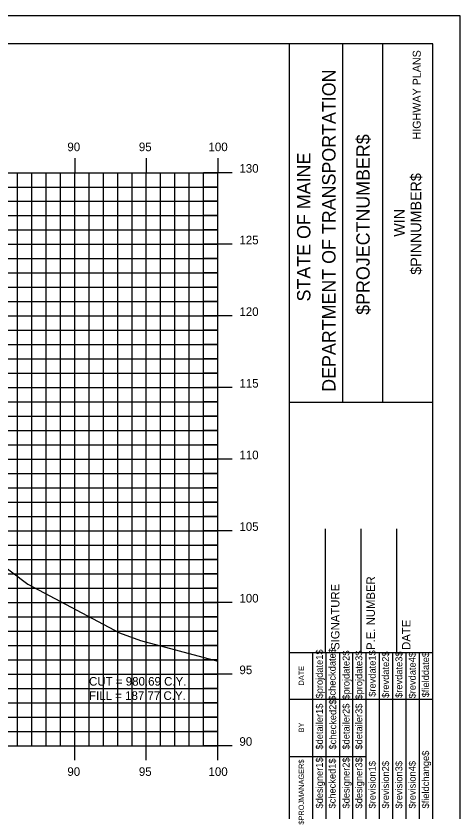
# Model space of a CAD drawing. Extents: x 850598 to 870284, y 366541 to 366651.
# Drawn here: x 863155.2 to 863186.2, y 366595.7 to 366651.2 of the extents above; entities that cross this region are included whole.
import ezdxf

# ---------------------------------------------------------------- set-up
doc = ezdxf.new("R2010")
doc.units = 0
for name, color, linetype in [('BORDER', 7, 'Continuous'), ('D_Text_Standard', 7, 'Continuous'), ('H_V ANNOTATION', 7, 'Continuous'), ('HIGHWAY_TITLE', 7, 'Continuous'), ('MAJOR', 7, 'Continuous'), ('MINOR', 7, 'Continuous'), ('PLOT BOUNDARY', 7, 'Continuous'), ('S_Roadway_Centerline', 7, 'Continuous')]:
    doc.layers.add(name, color=color, linetype=linetype)

msp = doc.modelspace()

# ---------------------------------------------------------------- linework, layer by layer
at = {"layer": 'BORDER'}
for p, q in [((863184.264, 366649.225), (863024.264, 366649.225)), ((863174.264, 366544.225), (863174.264, 366649.225)), ((863177.992, 366624.222), (863177.992, 366649.222)), ((863180.787, 366624.222), (863180.787, 366649.222)), ((863184.264, 366544.225), (863184.264, 366649.225)), ((863174.265, 366624.219), (863184.264, 366624.219)), ((863176.764, 366606.728), (863176.764, 366615.376)), ((863179.264, 366606.728), (863179.264, 366615.376)), ((863181.764, 366606.728), (863181.764, 366615.376)), ((863174.264, 366606.728), (863184.264, 366606.728))]:
    msp.add_line(p, q, dxfattribs=at)
for points in [[(863175.879, 366603.478), (863175.879, 366606.728)], [(863176.811, 366589.231), (863176.811, 366606.728)], [(863177.743, 366606.728), (863177.743, 366589.231)], [(863178.675, 366589.231), (863178.675, 366606.728)], [(863179.606, 366589.231), (863179.606, 366606.728)], [(863180.538, 366589.231), (863180.538, 366606.728)], [(863181.47, 366589.231), (863181.47, 366606.728)], [(863182.401, 366589.231), (863182.401, 366606.728)], [(863183.333, 366589.231), (863183.333, 366606.728)], [(863175.879, 366589.231), (863175.879, 366606.022)], [(863174.264, 366603.478), (863184.264, 366603.478)], [(863174.264, 366599.478), (863175.879, 366599.478)], [(863175.879, 366599.478), (863179.605, 366599.478)]]:
    msp.add_lwpolyline(points, dxfattribs=at)
at = {"layer": 'MAJOR'}
for p, q in [((863159.263, 366641.227), (863159.263, 366640.225)), ((863159.263, 366641.227), (863159.263, 366640.225)), ((863164.263, 366641.227), (863164.263, 366640.225)), ((863164.263, 366641.227), (863164.263, 366640.225)), ((863169.263, 366641.227), (863169.263, 366640.225)), ((863169.263, 366641.227), (863169.263, 366640.225)), ((863029.263, 366640.225), (863169.263, 366640.225)), ((863029.263, 366640.225), (863169.263, 366640.225)), ((863029.263, 366640.225), (863169.263, 366640.225)), ((863029.263, 366640.225), (863169.263, 366640.225)), ((863159.263, 366600.225), (863159.263, 366640.225)), ((863159.263, 366600.225), (863159.263, 366640.225)), ((863164.263, 366600.225), (863164.263, 366640.225)), ((863164.263, 366600.225), (863164.263, 366640.225)), ((863170.265, 366640.225), (863168.261, 366640.225)), ((863170.265, 366640.225), (863168.261, 366640.225)), ((863169.263, 366600.225), (863169.263, 366640.225)), ((863169.263, 366600.225), (863169.263, 366640.225)), ((863169.263, 366600.225), (863169.263, 366640.225)), ((863169.263, 366600.225), (863169.263, 366640.225)), ((863029.263, 366635.225), (863169.263, 366635.225)), ((863029.263, 366635.225), (863169.263, 366635.225)), ((863170.265, 366635.225), (863168.261, 366635.225)), ((863170.265, 366635.225), (863168.261, 366635.225)), ((863029.263, 366630.225), (863169.263, 366630.225)), ((863029.263, 366630.225), (863169.263, 366630.225)), ((863170.265, 366630.225), (863168.261, 366630.225)), ((863170.265, 366630.225), (863168.261, 366630.225)), ((863029.263, 366625.225), (863169.263, 366625.225)), ((863029.263, 366625.225), (863169.263, 366625.225)), ((863170.265, 366625.225), (863168.261, 366625.225)), ((863170.265, 366625.225), (863168.261, 366625.225)), ((863029.263, 366620.225), (863169.263, 366620.225)), ((863029.263, 366620.225), (863169.263, 366620.225)), ((863170.265, 366620.225), (863168.261, 366620.225)), ((863170.265, 366620.225), (863168.261, 366620.225)), ((863029.263, 366615.225), (863169.263, 366615.225)), ((863029.263, 366615.225), (863169.263, 366615.225)), ((863170.265, 366615.225), (863168.261, 366615.225)), ((863170.265, 366615.225), (863168.261, 366615.225)), ((863029.263, 366610.225), (863169.263, 366610.225)), ((863029.263, 366610.225), (863169.263, 366610.225)), ((863170.265, 366610.225), (863168.261, 366610.225)), ((863170.265, 366610.225), (863168.261, 366610.225)), ((863029.263, 366605.225), (863169.263, 366605.225)), ((863029.263, 366605.225), (863169.263, 366605.225)), ((863170.265, 366605.225), (863168.261, 366605.225)), ((863170.265, 366605.225), (863168.261, 366605.225)), ((863029.263, 366600.225), (863169.263, 366600.225)), ((863029.263, 366600.225), (863169.263, 366600.225)), ((863029.263, 366600.225), (863169.263, 366600.225)), ((863029.263, 366600.225), (863169.263, 366600.225)), ((863159.263, 366599.223), (863159.263, 366600.225)), ((863159.263, 366599.223), (863159.263, 366600.225)), ((863164.263, 366599.223), (863164.263, 366600.225)), ((863164.263, 366599.223), (863164.263, 366600.225)), ((863170.265, 366600.225), (863168.261, 366600.225)), ((863170.265, 366600.225), (863168.261, 366600.225)), ((863169.263, 366599.223), (863169.263, 366600.225)), ((863169.263, 366599.223), (863169.263, 366600.225))]:
    msp.add_line(p, q, dxfattribs=at)
at = {"layer": 'MINOR'}
for p, q in [((863155.263, 366600.225), (863155.263, 366640.225)), ((863155.263, 366600.225), (863155.263, 366640.225)), ((863156.263, 366600.225), (863156.263, 366640.225)), ((863156.263, 366600.225), (863156.263, 366640.225)), ((863157.263, 366600.225), (863157.263, 366640.225)), ((863157.263, 366600.225), (863157.263, 366640.225)), ((863158.263, 366600.225), (863158.263, 366640.225)), ((863158.263, 366600.225), (863158.263, 366640.225)), ((863160.263, 366600.225), (863160.263, 366640.225)), ((863160.263, 366600.225), (863160.263, 366640.225)), ((863161.263, 366600.225), (863161.263, 366640.225)), ((863161.263, 366600.225), (863161.263, 366640.225)), ((863162.263, 366600.225), (863162.263, 366640.225)), ((863162.263, 366600.225), (863162.263, 366640.225)), ((863163.263, 366600.225), (863163.263, 366640.225)), ((863163.263, 366600.225), (863163.263, 366640.225)), ((863165.263, 366600.225), (863165.263, 366640.225)), ((863165.263, 366600.225), (863165.263, 366640.225)), ((863166.263, 366600.225), (863166.263, 366640.225)), ((863166.263, 366600.225), (863166.263, 366640.225)), ((863167.263, 366600.225), (863167.263, 366640.225)), ((863167.263, 366600.225), (863167.263, 366640.225)), ((863168.263, 366600.225), (863168.263, 366640.225)), ((863168.263, 366600.225), (863168.263, 366640.225)), ((863029.263, 366639.225), (863169.263, 366639.225)), ((863029.263, 366639.225), (863169.263, 366639.225)), ((863169.263, 366639.225), (863168.261, 366639.225)), ((863169.263, 366639.225), (863168.261, 366639.225)), ((863029.263, 366638.225), (863169.263, 366638.225)), ((863029.263, 366638.225), (863169.263, 366638.225)), ((863169.263, 366638.225), (863168.261, 366638.225)), ((863169.263, 366638.225), (863168.261, 366638.225)), ((863029.263, 366637.225), (863169.263, 366637.225)), ((863029.263, 366637.225), (863169.263, 366637.225)), ((863169.263, 366637.225), (863168.261, 366637.225)), ((863169.263, 366637.225), (863168.261, 366637.225)), ((863029.263, 366636.225), (863169.263, 366636.225)), ((863029.263, 366636.225), (863169.263, 366636.225)), ((863169.263, 366636.225), (863168.261, 366636.225)), ((863169.263, 366636.225), (863168.261, 366636.225)), ((863029.263, 366634.225), (863169.263, 366634.225)), ((863029.263, 366634.225), (863169.263, 366634.225)), ((863169.263, 366634.225), (863168.261, 366634.225)), ((863169.263, 366634.225), (863168.261, 366634.225)), ((863029.263, 366633.225), (863169.263, 366633.225)), ((863029.263, 366633.225), (863169.263, 366633.225)), ((863169.263, 366633.225), (863168.261, 366633.225)), ((863169.263, 366633.225), (863168.261, 366633.225)), ((863029.263, 366632.225), (863169.263, 366632.225)), ((863029.263, 366632.225), (863169.263, 366632.225)), ((863169.263, 366632.225), (863168.261, 366632.225)), ((863169.263, 366632.225), (863168.261, 366632.225)), ((863029.263, 366631.225), (863169.263, 366631.225)), ((863029.263, 366631.225), (863169.263, 366631.225)), ((863169.263, 366631.225), (863168.261, 366631.225)), ((863169.263, 366631.225), (863168.261, 366631.225)), ((863029.263, 366629.225), (863169.263, 366629.225)), ((863029.263, 366629.225), (863169.263, 366629.225)), ((863169.263, 366629.225), (863168.261, 366629.225)), ((863169.263, 366629.225), (863168.261, 366629.225)), ((863029.263, 366628.225), (863169.263, 366628.225)), ((863029.263, 366628.225), (863169.263, 366628.225)), ((863169.263, 366628.225), (863168.261, 366628.225)), ((863169.263, 366628.225), (863168.261, 366628.225)), ((863029.263, 366627.225), (863169.263, 366627.225)), ((863029.263, 366627.225), (863169.263, 366627.225)), ((863169.263, 366627.225), (863168.261, 366627.225)), ((863169.263, 366627.225), (863168.261, 366627.225)), ((863029.263, 366626.225), (863169.263, 366626.225)), ((863029.263, 366626.225), (863169.263, 366626.225)), ((863169.263, 366626.225), (863168.261, 366626.225)), ((863169.263, 366626.225), (863168.261, 366626.225)), ((863029.263, 366624.225), (863169.263, 366624.225)), ((863029.263, 366624.225), (863169.263, 366624.225)), ((863169.263, 366624.225), (863168.261, 366624.225)), ((863169.263, 366624.225), (863168.261, 366624.225)), ((863029.263, 366623.225), (863169.263, 366623.225)), ((863029.263, 366623.225), (863169.263, 366623.225)), ((863169.263, 366623.225), (863168.261, 366623.225)), ((863169.263, 366623.225), (863168.261, 366623.225)), ((863029.263, 366622.225), (863169.263, 366622.225)), ((863029.263, 366622.225), (863169.263, 366622.225)), ((863169.263, 366622.225), (863168.261, 366622.225)), ((863169.263, 366622.225), (863168.261, 366622.225)), ((863029.263, 366621.225), (863169.263, 366621.225)), ((863029.263, 366621.225), (863169.263, 366621.225)), ((863169.263, 366621.225), (863168.261, 366621.225)), ((863169.263, 366621.225), (863168.261, 366621.225)), ((863029.263, 366619.225), (863169.263, 366619.225)), ((863029.263, 366619.225), (863169.263, 366619.225)), ((863169.263, 366619.225), (863168.261, 366619.225)), ((863169.263, 366619.225), (863168.261, 366619.225)), ((863029.263, 366618.225), (863169.263, 366618.225)), ((863029.263, 366618.225), (863169.263, 366618.225)), ((863169.263, 366618.225), (863168.261, 366618.225)), ((863169.263, 366618.225), (863168.261, 366618.225)), ((863029.263, 366617.225), (863169.263, 366617.225)), ((863029.263, 366617.225), (863169.263, 366617.225)), ((863169.263, 366617.225), (863168.261, 366617.225)), ((863169.263, 366617.225), (863168.261, 366617.225)), ((863029.263, 366616.225), (863169.263, 366616.225)), ((863029.263, 366616.225), (863169.263, 366616.225)), ((863169.263, 366616.225), (863168.261, 366616.225)), ((863169.263, 366616.225), (863168.261, 366616.225)), ((863029.263, 366614.225), (863169.263, 366614.225)), ((863029.263, 366614.225), (863169.263, 366614.225)), ((863169.263, 366614.225), (863168.261, 366614.225)), ((863169.263, 366614.225), (863168.261, 366614.225)), ((863029.263, 366613.225), (863169.263, 366613.225)), ((863029.263, 366613.225), (863169.263, 366613.225)), ((863169.263, 366613.225), (863168.261, 366613.225)), ((863169.263, 366613.225), (863168.261, 366613.225)), ((863029.263, 366612.225), (863169.263, 366612.225)), ((863029.263, 366612.225), (863169.263, 366612.225)), ((863169.263, 366612.225), (863168.261, 366612.225)), ((863169.263, 366612.225), (863168.261, 366612.225)), ((863029.263, 366611.225), (863169.263, 366611.225)), ((863029.263, 366611.225), (863169.263, 366611.225)), ((863169.263, 366611.225), (863168.261, 366611.225)), ((863169.263, 366611.225), (863168.261, 366611.225)), ((863029.263, 366609.225), (863169.263, 366609.225)), ((863029.263, 366609.225), (863169.263, 366609.225)), ((863169.263, 366609.225), (863168.261, 366609.225)), ((863169.263, 366609.225), (863168.261, 366609.225)), ((863029.263, 366608.225), (863169.263, 366608.225)), ((863029.263, 366608.225), (863169.263, 366608.225)), ((863169.263, 366608.225), (863168.261, 366608.225)), ((863169.263, 366608.225), (863168.261, 366608.225)), ((863029.263, 366607.225), (863169.263, 366607.225)), ((863029.263, 366607.225), (863169.263, 366607.225)), ((863169.263, 366607.225), (863168.261, 366607.225)), ((863169.263, 366607.225), (863168.261, 366607.225)), ((863029.263, 366606.225), (863169.263, 366606.225)), ((863029.263, 366606.225), (863169.263, 366606.225)), ((863169.263, 366606.225), (863168.261, 366606.225)), ((863169.263, 366606.225), (863168.261, 366606.225)), ((863029.263, 366604.225), (863169.263, 366604.225)), ((863029.263, 366604.225), (863169.263, 366604.225)), ((863169.263, 366604.225), (863168.261, 366604.225)), ((863169.263, 366604.225), (863168.261, 366604.225)), ((863029.263, 366603.225), (863169.263, 366603.225)), ((863029.263, 366603.225), (863169.263, 366603.225)), ((863169.263, 366603.225), (863168.261, 366603.225)), ((863169.263, 366603.225), (863168.261, 366603.225)), ((863029.263, 366602.225), (863169.263, 366602.225)), ((863029.263, 366602.225), (863169.263, 366602.225)), ((863169.263, 366602.225), (863168.261, 366602.225)), ((863169.263, 366602.225), (863168.261, 366602.225)), ((863029.263, 366601.225), (863169.263, 366601.225)), ((863029.263, 366601.225), (863169.263, 366601.225)), ((863169.263, 366601.225), (863168.261, 366601.225)), ((863169.263, 366601.225), (863168.261, 366601.225))]:
    msp.add_line(p, q, dxfattribs=at)
at = {"layer": 'PLOT BOUNDARY'}
msp.add_lwpolyline([(863016.17, 366541.166), (863186.17, 366541.166), (863186.17, 366651.166), (863016.17, 366651.166)], close=True, dxfattribs=at)
at = {"layer": 'S_Roadway_Centerline'}
msp.add_lwpolyline([(863101.881, 366631.299), (863108.878, 366631.579), (863112.662, 366631.714), (863116.397, 366631.802), (863123.402, 366631.983), (863124.93, 366631.949), (863128.51, 366631.846), (863129.081, 366631.818), (863134.063, 366629.642), (863136.883, 366628.575), (863144.094, 366620.917), (863149.5, 366616.382), (863155.998, 366611.514), (863162.397, 366608.11), (863163.866, 366607.586), (863169.263, 366606.143)], dxfattribs=at)

# ---------------------------------------------------------------- texts
at = {"layer": 'BORDER'}
for s, height, p in [('DEPARTMENT OF TRANSPORTATION', 0.93176, (863177.471, 366624.931)), ('$PROJECTNUMBER$', 0.93176, (863179.856, 366630.304)), ('STATE OF MAINE', 0.93176, (863175.719, 366631.237)), ('$PINNUMBER$', 0.74527, (863183.459, 366633.1)), ('WIN', 0.7453, (863182.3, 366635.755)), ('P.E. NUMBER', 0.59055, (863180.224, 366606.92)), ('SIGNATURE', 0.5906, (863177.744, 366606.92)), ('DATE', 0.5906, (863182.705, 366606.92)), ('$projdate1$', 0.48455, (863176.587, 366603.529)), ('$checkdate$', 0.48455, (863177.481, 366603.371)), ('$projdate2$', 0.48455, (863178.45, 366603.45)), ('$projdate3$', 0.48455, (863179.344, 366603.45)), ('$revdate1$', 0.4845, (863180.276, 366603.647)), ('$revdate2$', 0.4845, (863181.208, 366603.568)), ('$revdate3$', 0.4845, (863182.139, 366603.568)), ('$revdate4$', 0.4845, (863183.071, 366603.529)), ('$fielddate$', 0.48455, (863184.003, 366603.607)), ('DATE', 0.3714, (863175.268, 366604.434)), ('$checked2$', 0.4845, (863177.518, 366599.963)), ('$detailer1$', 0.48455, (863176.587, 366599.963)), ('$detailer2$', 0.48455, (863178.45, 366599.963)), ('$detailer3$', 0.48455, (863179.344, 366599.963)), ('BY', 0.3714, (863175.268, 366601.163)), ('$fieldchange$', 0.48455, (863184.003, 366595.851)), ('$designer1$', 0.48455, (863176.587, 366595.851)), ('$checked1$', 0.4845, (863177.481, 366595.851)), ('$designer2$', 0.48455, (863178.45, 366595.851)), ('$designer3$', 0.48455, (863179.344, 366595.851)), ('$PROJMANAGER$', 0.37275, (863175.268, 366594.723)), ('$revision1$', 0.48455, (863180.276, 366595.851)), ('$revision2$', 0.48455, (863181.208, 366595.851)), ('$revision3$', 0.48455, (863182.139, 366595.851)), ('$revision4$', 0.48455, (863183.071, 366595.851))]:
    msp.add_text(s, height=height, rotation=90, dxfattribs=at).set_placement(p)
at = {"layer": 'D_Text_Standard'}
for s, p in [('CUT = 980.69 C.Y.', (863160.263, 366604.425)), ('FILL = 187.77 C.Y.', (863160.263, 366603.429))]:
    msp.add_text(s, height=0.6, dxfattribs=at).set_placement(p)
at = {"layer": 'H_V ANNOTATION'}
for s, p in [('90', (863158.75, 366641.725)), ('95', (863163.742, 366641.725)), ('100', (863168.605, 366641.725)), ('130', (863170.763, 366640.225)), ('125', (863170.763, 366635.225)), ('120', (863170.763, 366630.225)), ('115', (863170.763, 366625.225)), ('110', (863170.763, 366620.225)), ('105', (863170.763, 366615.225)), ('100', (863170.763, 366610.225)), ('95', (863170.763, 366605.225)), ('90', (863170.763, 366600.225)), ('90', (863158.75, 366598.125)), ('95', (863163.742, 366598.125)), ('100', (863168.605, 366598.125))]:
    msp.add_text(s, height=0.6, dxfattribs=at).set_placement(p)
at = {"layer": 'HIGHWAY_TITLE'}
msp.add_text('HIGHWAY PLANS', height=0.55901, rotation=90, dxfattribs=at).set_placement((863183.422, 366642.541))

doc.saveas('drawing.dxf')
